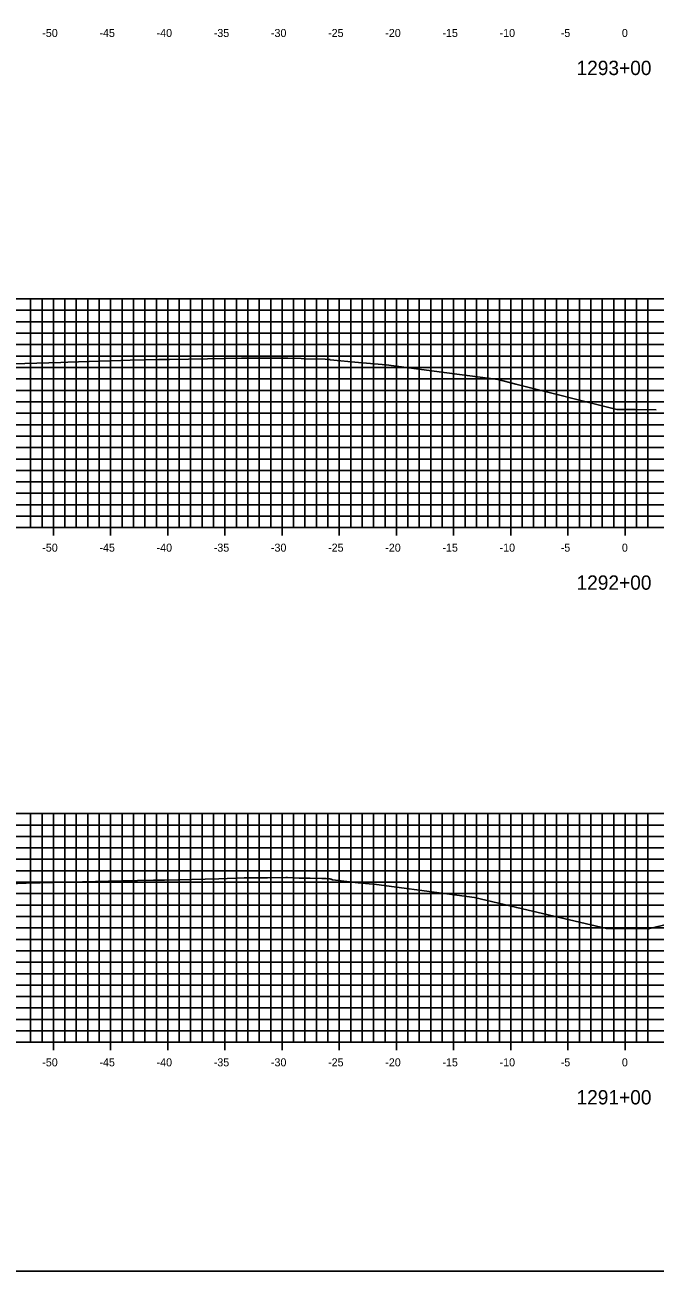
# Model space of a CAD drawing. Extents: x 674939 to 678919, y 750652 to 765176.
# Drawn here: x 678696 to 678751.2, y 763576.3 to 763685.2 of the extents above; entities that cross this region are included whole.
import ezdxf

# ---------------------------------------------------------------- set-up
doc = ezdxf.new("R2010")
doc.units = 0
for name, color, linetype in [('R_Axis', 7, 'Continuous'), ('R_Axis Annot', 7, 'Continuous'), ('R_Exist Surface', 7, 'Continuous'), ('R_Grid', 7, 'Continuous'), ('R_No Plot', 7, 'Continuous')]:
    doc.layers.add(name, color=color, linetype=linetype)

msp = doc.modelspace()

# ---------------------------------------------------------------- linework, layer by layer
at = {"layer": 'R_Axis'}
for p, q in [((678598.53, 763641.29), (678898.53, 763641.29)), ((678698.53, 763640.59), (678698.53, 763641.99)), ((678703.53, 763640.59), (678703.53, 763641.99)), ((678708.53, 763640.59), (678708.53, 763641.99)), ((678713.53, 763640.59), (678713.53, 763641.99)), ((678718.53, 763640.59), (678718.53, 763641.99)), ((678723.53, 763640.59), (678723.53, 763641.99)), ((678728.53, 763640.59), (678728.53, 763641.99)), ((678733.53, 763640.59), (678733.53, 763641.99)), ((678738.53, 763640.59), (678738.53, 763641.99)), ((678743.53, 763640.59), (678743.53, 763641.99)), ((678748.53, 763640.59), (678748.53, 763641.99)), ((678698.53, 763595.59), (678698.53, 763596.99)), ((678703.53, 763595.59), (678703.53, 763596.99)), ((678708.53, 763595.59), (678708.53, 763596.99)), ((678713.53, 763595.59), (678713.53, 763596.99)), ((678718.53, 763595.59), (678718.53, 763596.99)), ((678723.53, 763595.59), (678723.53, 763596.99)), ((678728.53, 763595.59), (678728.53, 763596.99)), ((678733.53, 763595.59), (678733.53, 763596.99)), ((678738.53, 763595.59), (678738.53, 763596.99)), ((678743.53, 763595.59), (678743.53, 763596.99)), ((678748.53, 763595.59), (678748.53, 763596.99)), ((678598.53, 763596.29), (678898.53, 763596.29))]:
    msp.add_line(p, q, dxfattribs=at)
at = {"layer": 'R_Exist Surface'}
for points in [[(678694.99, 763655.61), (678699.16, 763655.74), (678699.78, 763655.77), (678704.41, 763655.9), (678705.24, 763655.92), (678707.72, 763655.99), (678708.68, 763656), (678712, 763656.06), (678714.98, 763656.1), (678715.73, 763656.11), (678718.46, 763656.12), (678718.89, 763656.12), (678718.99, 763656.12), (678719.03, 763656.12), (678720.19, 763656.07), (678720.47, 763656.06), (678722.29, 763656.01), (678722.6, 763656), (678722.72, 763655.98), (678722.74, 763655.97), (678725.21, 763655.74), (678727.64, 763655.51), (678734.04, 763654.67), (678737.43, 763654.23), (678738.96, 763653.84), (678747.82, 763651.63), (678749.4, 763651.61), (678751.24, 763651.59)], [(678694.66, 763610.15), (678696.15, 763610.19), (678699.82, 763610.3), (678701.06, 763610.33), (678704.47, 763610.41), (678707.28, 763610.48), (678708.24, 763610.48), (678712.99, 763610.59), (678715.22, 763610.66), (678717.24, 763610.68), (678718.85, 763610.69), (678718.86, 763610.69), (678719.01, 763610.69), (678719.49, 763610.67), (678720.01, 763610.64), (678720.97, 763610.63), (678722.01, 763610.61), (678722.39, 763610.6), (678722.7, 763610.58), (678722.8, 763610.54), (678722.81, 763610.54), (678722.94, 763610.51), (678725.17, 763610.24), (678726.78, 763610.08), (678732.95, 763609.26), (678735.37, 763608.94), (678739.05, 763608.07), (678746.9, 763606.24), (678749.13, 763606.24), (678750.58, 763606.2), (678755.69, 763607.47)]]:
    msp.add_lwpolyline(points, dxfattribs=at)
at = {"layer": 'R_Grid'}
for p, q in [((678598.53, 763661.29), (678898.53, 763661.29)), ((678696.53, 763641.29), (678696.53, 763661.29)), ((678697.53, 763641.29), (678697.53, 763661.29)), ((678698.53, 763641.29), (678698.53, 763661.29)), ((678699.53, 763641.29), (678699.53, 763661.29)), ((678700.53, 763641.29), (678700.53, 763661.29)), ((678701.53, 763641.29), (678701.53, 763661.29)), ((678702.53, 763641.29), (678702.53, 763661.29)), ((678703.53, 763641.29), (678703.53, 763661.29)), ((678704.53, 763641.29), (678704.53, 763661.29)), ((678705.53, 763641.29), (678705.53, 763661.29)), ((678706.53, 763641.29), (678706.53, 763661.29)), ((678707.53, 763641.29), (678707.53, 763661.29)), ((678708.53, 763641.29), (678708.53, 763661.29)), ((678709.53, 763641.29), (678709.53, 763661.29)), ((678710.53, 763641.29), (678710.53, 763661.29)), ((678711.53, 763641.29), (678711.53, 763661.29)), ((678712.53, 763641.29), (678712.53, 763661.29)), ((678713.53, 763641.29), (678713.53, 763661.29)), ((678714.53, 763641.29), (678714.53, 763661.29)), ((678715.53, 763641.29), (678715.53, 763661.29)), ((678716.53, 763641.29), (678716.53, 763661.29)), ((678717.53, 763641.29), (678717.53, 763661.29)), ((678718.53, 763641.29), (678718.53, 763661.29)), ((678719.53, 763641.29), (678719.53, 763661.29)), ((678720.53, 763641.29), (678720.53, 763661.29)), ((678721.53, 763641.29), (678721.53, 763661.29)), ((678722.53, 763641.29), (678722.53, 763661.29)), ((678723.53, 763641.29), (678723.53, 763661.29)), ((678724.53, 763641.29), (678724.53, 763661.29)), ((678725.53, 763641.29), (678725.53, 763661.29)), ((678726.53, 763641.29), (678726.53, 763661.29)), ((678727.53, 763641.29), (678727.53, 763661.29)), ((678728.53, 763641.29), (678728.53, 763661.29)), ((678729.53, 763641.29), (678729.53, 763661.29)), ((678730.53, 763641.29), (678730.53, 763661.29)), ((678731.53, 763641.29), (678731.53, 763661.29)), ((678732.53, 763641.29), (678732.53, 763661.29)), ((678733.53, 763641.29), (678733.53, 763661.29)), ((678734.53, 763641.29), (678734.53, 763661.29)), ((678735.53, 763641.29), (678735.53, 763661.29)), ((678736.53, 763641.29), (678736.53, 763661.29)), ((678737.53, 763641.29), (678737.53, 763661.29)), ((678738.53, 763641.29), (678738.53, 763661.29)), ((678739.53, 763641.29), (678739.53, 763661.29)), ((678740.53, 763641.29), (678740.53, 763661.29)), ((678741.53, 763641.29), (678741.53, 763661.29)), ((678742.53, 763641.29), (678742.53, 763661.29)), ((678743.53, 763641.29), (678743.53, 763661.29)), ((678744.53, 763641.29), (678744.53, 763661.29)), ((678745.53, 763641.29), (678745.53, 763661.29)), ((678746.53, 763641.29), (678746.53, 763661.29)), ((678747.53, 763641.29), (678747.53, 763661.29)), ((678748.53, 763641.29), (678748.53, 763661.29)), ((678749.53, 763641.29), (678749.53, 763661.29)), ((678750.53, 763641.29), (678750.53, 763661.29)), ((678598.53, 763660.29), (678898.53, 763660.29)), ((678598.53, 763659.29), (678898.53, 763659.29)), ((678598.53, 763658.29), (678898.53, 763658.29)), ((678598.53, 763657.29), (678898.53, 763657.29)), ((678598.53, 763656.29), (678898.53, 763656.29)), ((678598.53, 763655.29), (678898.53, 763655.29)), ((678598.53, 763654.29), (678898.53, 763654.29)), ((678598.53, 763653.29), (678898.53, 763653.29)), ((678598.53, 763652.29), (678898.53, 763652.29)), ((678598.53, 763651.29), (678898.53, 763651.29)), ((678598.53, 763650.29), (678898.53, 763650.29)), ((678598.53, 763649.29), (678898.53, 763649.29)), ((678598.53, 763648.29), (678898.53, 763648.29)), ((678598.53, 763647.29), (678898.53, 763647.29)), ((678598.53, 763646.29), (678898.53, 763646.29)), ((678598.53, 763645.29), (678898.53, 763645.29)), ((678598.53, 763644.29), (678898.53, 763644.29)), ((678598.53, 763643.29), (678898.53, 763643.29)), ((678598.53, 763642.29), (678898.53, 763642.29)), ((678598.53, 763641.29), (678898.53, 763641.29)), ((678598.53, 763616.29), (678898.53, 763616.29)), ((678696.53, 763596.29), (678696.53, 763616.29)), ((678697.53, 763596.29), (678697.53, 763616.29)), ((678698.53, 763596.29), (678698.53, 763616.29)), ((678699.53, 763596.29), (678699.53, 763616.29)), ((678700.53, 763596.29), (678700.53, 763616.29)), ((678701.53, 763596.29), (678701.53, 763616.29)), ((678702.53, 763596.29), (678702.53, 763616.29)), ((678703.53, 763596.29), (678703.53, 763616.29)), ((678704.53, 763596.29), (678704.53, 763616.29)), ((678705.53, 763596.29), (678705.53, 763616.29)), ((678706.53, 763596.29), (678706.53, 763616.29)), ((678707.53, 763596.29), (678707.53, 763616.29)), ((678708.53, 763596.29), (678708.53, 763616.29)), ((678709.53, 763596.29), (678709.53, 763616.29)), ((678710.53, 763596.29), (678710.53, 763616.29)), ((678711.53, 763596.29), (678711.53, 763616.29)), ((678712.53, 763596.29), (678712.53, 763616.29)), ((678713.53, 763596.29), (678713.53, 763616.29)), ((678714.53, 763596.29), (678714.53, 763616.29)), ((678715.53, 763596.29), (678715.53, 763616.29)), ((678716.53, 763596.29), (678716.53, 763616.29)), ((678717.53, 763596.29), (678717.53, 763616.29)), ((678718.53, 763596.29), (678718.53, 763616.29)), ((678719.53, 763596.29), (678719.53, 763616.29)), ((678720.53, 763596.29), (678720.53, 763616.29)), ((678721.53, 763596.29), (678721.53, 763616.29)), ((678722.53, 763596.29), (678722.53, 763616.29)), ((678723.53, 763596.29), (678723.53, 763616.29)), ((678724.53, 763596.29), (678724.53, 763616.29)), ((678725.53, 763596.29), (678725.53, 763616.29)), ((678726.53, 763596.29), (678726.53, 763616.29)), ((678727.53, 763596.29), (678727.53, 763616.29)), ((678728.53, 763596.29), (678728.53, 763616.29)), ((678729.53, 763596.29), (678729.53, 763616.29)), ((678730.53, 763596.29), (678730.53, 763616.29)), ((678731.53, 763596.29), (678731.53, 763616.29)), ((678732.53, 763596.29), (678732.53, 763616.29)), ((678733.53, 763596.29), (678733.53, 763616.29)), ((678734.53, 763596.29), (678734.53, 763616.29)), ((678735.53, 763596.29), (678735.53, 763616.29)), ((678736.53, 763596.29), (678736.53, 763616.29)), ((678737.53, 763596.29), (678737.53, 763616.29)), ((678738.53, 763596.29), (678738.53, 763616.29)), ((678739.53, 763596.29), (678739.53, 763616.29)), ((678740.53, 763596.29), (678740.53, 763616.29)), ((678741.53, 763596.29), (678741.53, 763616.29)), ((678742.53, 763596.29), (678742.53, 763616.29)), ((678743.53, 763596.29), (678743.53, 763616.29)), ((678744.53, 763596.29), (678744.53, 763616.29)), ((678745.53, 763596.29), (678745.53, 763616.29)), ((678746.53, 763596.29), (678746.53, 763616.29)), ((678747.53, 763596.29), (678747.53, 763616.29)), ((678748.53, 763596.29), (678748.53, 763616.29)), ((678749.53, 763596.29), (678749.53, 763616.29)), ((678750.53, 763596.29), (678750.53, 763616.29)), ((678598.53, 763615.29), (678898.53, 763615.29)), ((678598.53, 763614.29), (678898.53, 763614.29)), ((678598.53, 763613.29), (678898.53, 763613.29)), ((678598.53, 763612.29), (678898.53, 763612.29)), ((678598.53, 763611.29), (678898.53, 763611.29)), ((678598.53, 763610.29), (678898.53, 763610.29)), ((678598.53, 763609.29), (678898.53, 763609.29)), ((678598.53, 763608.29), (678898.53, 763608.29)), ((678598.53, 763607.29), (678898.53, 763607.29)), ((678598.53, 763606.29), (678898.53, 763606.29)), ((678598.53, 763605.29), (678898.53, 763605.29)), ((678598.53, 763604.29), (678898.53, 763604.29)), ((678598.53, 763603.29), (678898.53, 763603.29)), ((678598.53, 763602.29), (678898.53, 763602.29)), ((678598.53, 763601.29), (678898.53, 763601.29)), ((678598.53, 763600.29), (678898.53, 763600.29)), ((678598.53, 763599.29), (678898.53, 763599.29)), ((678598.53, 763598.29), (678898.53, 763598.29)), ((678598.53, 763597.29), (678898.53, 763597.29)), ((678598.53, 763596.29), (678898.53, 763596.29))]:
    msp.add_line(p, q, dxfattribs=at)
at = {"layer": 'R_No Plot'}
msp.add_lwpolyline([(678578.53, 763576.29), (678918.53, 763576.29), (678918.53, 763796.29), (678578.53, 763796.29)], close=True, dxfattribs=at)

# ---------------------------------------------------------------- texts
at = {"layer": 'R_Axis Annot'}
for s, height, p in [('-50', 0.7, (678697.55, 763684.19)), ('-45', 0.7, (678702.55, 763684.19)), ('-40', 0.7, (678707.55, 763684.19)), ('-35', 0.7, (678712.55, 763684.19)), ('-30', 0.7, (678717.55, 763684.19)), ('-25', 0.7, (678722.55, 763684.19)), ('-20', 0.7, (678727.55, 763684.19)), ('-15', 0.7, (678732.55, 763684.19)), ('-10', 0.7, (678737.55, 763684.19)), ('-5', 0.7, (678742.9, 763684.19)), ('0', 0.7, (678748.25, 763684.19)), ('1293+00', 1.25, (678744.28, 763680.86)), ('-50', 0.7, (678697.55, 763639.19)), ('-45', 0.7, (678702.55, 763639.19)), ('-40', 0.7, (678707.55, 763639.19)), ('-35', 0.7, (678712.55, 763639.19)), ('-30', 0.7, (678717.55, 763639.19)), ('-25', 0.7, (678722.55, 763639.19)), ('-20', 0.7, (678727.55, 763639.19)), ('-15', 0.7, (678732.55, 763639.19)), ('-10', 0.7, (678737.55, 763639.19)), ('-5', 0.7, (678742.9, 763639.19)), ('0', 0.7, (678748.25, 763639.19)), ('1292+00', 1.25, (678744.28, 763635.86)), ('-50', 0.7, (678697.55, 763594.19)), ('-45', 0.7, (678702.55, 763594.19)), ('-40', 0.7, (678707.55, 763594.19)), ('-35', 0.7, (678712.55, 763594.19)), ('-30', 0.7, (678717.55, 763594.19)), ('-25', 0.7, (678722.55, 763594.19)), ('-20', 0.7, (678727.55, 763594.19)), ('-15', 0.7, (678732.55, 763594.19)), ('-10', 0.7, (678737.55, 763594.19)), ('-5', 0.7, (678742.9, 763594.19)), ('0', 0.7, (678748.25, 763594.19)), ('1291+00', 1.25, (678744.28, 763590.86))]:
    msp.add_text(s, height=height, dxfattribs=at).set_placement(p)

doc.saveas('drawing.dxf')
